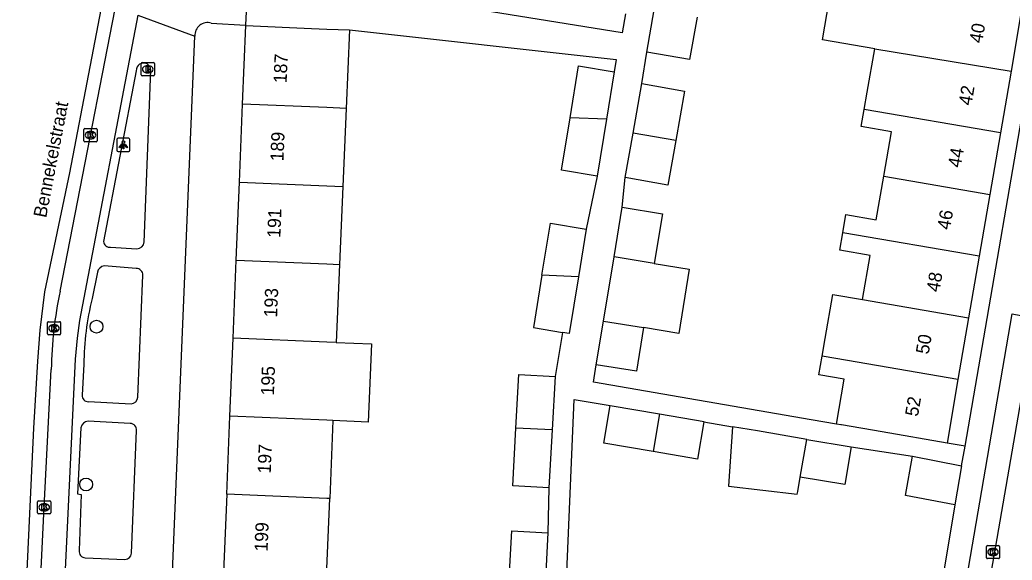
# Model space of a CAD drawing. Extents: x 159822 to 160765, y 380693 to 381634.
# Drawn here: x 159976.7 to 160052.1, y 380898.7 to 380939.7 of the extents above; entities that cross this region are included whole.
import ezdxf

# ---------------------------------------------------------------- set-up
doc = ezdxf.new("R2010")
doc.units = 0
for name, color, linetype in [('IMGEO_Boom', 7, 'Continuous'), ('IMGEO_Brandkraan', 7, 'Continuous'), ('IMGEO_Kolk', 7, 'Continuous'), ('IMGEO_Lichtpunt', 7, 'Continuous'), ('IMGEO_Muur', 7, 'Continuous'), ('IMGEO_Openbare_ruimte_label', 7, 'Continuous'), ('IMGEO_Pand', 7, 'Continuous'), ('IMGEO_Pand_nummerreeks', 7, 'Continuous'), ('IMGEO_Rijbaan_lokaal_gesloten', 7, 'Continuous'), ('IMGEO_Rijbaan_lokaal_open', 7, 'Continuous'), ('IMGEO_Voetpad_open', 7, 'Continuous')]:
    doc.layers.add(name, color=color, linetype=linetype)

msp = doc.modelspace()

# ---------------------------------------------------------------- linework, layer by layer
at = {"layer": 'IMGEO_Boom'}
for centre in [(159982.512, 380916.433), (159981.722, 380904.448)]:
    msp.add_circle(centre, 0.489, dxfattribs=at)
at = {"layer": 'IMGEO_Brandkraan'}
for p, q in [((159985.98, 380936.481), (159986.832, 380936.481)), ((159985.905, 380935.555), (159985.905, 380936.407)), ((159986.393, 380936.261), (159986.418, 380936.261)), ((159986.906, 380936.407), (159986.906, 380935.555)), ((159986.832, 380935.481), (159985.98, 380935.481)), ((159986.416, 380935.701), (159986.391, 380935.701))]:
    msp.add_line(p, q, dxfattribs=at)
for points in [[(159985.98, 380936.481), (159986.832, 380936.481)], [(159985.905, 380935.555), (159985.905, 380936.407)], [(159986.253, 380936.181), (159986.253, 380935.781), (159986.466, 380935.781)], [(159986.484, 380936.181), (159986.253, 380936.181)], [(159986.432, 380936.1), (159986.378, 380936.1), (159986.378, 380936.024)], [(159986.378, 380936.024), (159986.431, 380936.024)], [(159986.44, 380935.948), (159986.378, 380935.948), (159986.378, 380935.867)], [(159986.378, 380935.867), (159986.44, 380935.867)], [(159986.906, 380936.407), (159986.906, 380935.555)], [(159986.832, 380935.481), (159985.98, 380935.481)]]:
    msp.add_lwpolyline(points, dxfattribs=at)
for centre, radius, start, end in [((159985.982, 380936.405), 0.0765, 91.55205, 178.44795), ((159985.982, 380936.405), 0.0765, 91.55205, 178.44795), ((159986.83, 380936.405), 0.0765, 1.55205, 88.44795), ((159986.83, 380936.405), 0.0765, 1.55205, 88.44795), ((159986.433, 380936.062), 0.0379, 267.82845, 90.93552), ((159986.441, 380935.907), 0.0404, 269.87594, 90.50774), ((159986.472, 380936.032), 0.251, 268.66757, 293.53466), ((159986.488, 380936.036), 0.145, 59.4692, 91.53667), ((159986.513, 380936.083), 0.0922, 285.51372, 58.15012), ((159986.518, 380935.891), 0.105, 301.31148, 78.98903), ((159985.982, 380935.557), 0.0765, 181.55205, 268.44795), ((159985.982, 380935.557), 0.0765, 181.55205, 268.44795), ((159986.83, 380935.557), 0.0765, 271.55205, 358.44795), ((159986.83, 380935.557), 0.0765, 271.55205, 358.44795)]:
    msp.add_arc(centre, radius, start, end, dxfattribs=at)
for centre, major_axis, ratio, start_param, end_param in [((159986.392, 380935.981), (-0.387, 0.002), 0.722429, 4.712389, 7.853982), ((159986.417, 380935.981), (-0.39, 0.002), 0.717154, 1.570796, 4.712389)]:
    msp.add_ellipse(centre, major_axis=major_axis, ratio=ratio, start_param=start_param, end_param=end_param, dxfattribs=at)
at = {"layer": 'IMGEO_Kolk'}
for p, q in [((159981.557, 380930.55), (159981.557, 380931.402)), ((159981.632, 380931.476), (159982.484, 380931.476)), ((159982.045, 380931.256), (159982.07, 380931.256)), ((159982.558, 380931.402), (159982.558, 380930.55)), ((159982.484, 380930.476), (159981.632, 380930.476)), ((159982.068, 380930.696), (159982.043, 380930.696)), ((159978.785, 380915.883), (159978.785, 380916.735)), ((159978.86, 380916.809), (159979.712, 380916.809)), ((159979.273, 380916.589), (159979.298, 380916.589)), ((159979.786, 380916.735), (159979.786, 380915.883)), ((159979.712, 380915.809), (159978.86, 380915.809)), ((159979.296, 380916.029), (159979.271, 380916.029)), ((159978.04, 380902.287), (159978.04, 380903.139)), ((159978.115, 380903.213), (159978.967, 380903.213)), ((159978.528, 380902.993), (159978.553, 380902.993)), ((159979.041, 380903.139), (159979.041, 380902.287)), ((159978.967, 380902.213), (159978.115, 380902.213)), ((159978.551, 380902.433), (159978.526, 380902.433)), ((160050.117, 380898.887), (160050.117, 380899.739)), ((160050.192, 380899.813), (160051.044, 380899.813)), ((160050.605, 380899.593), (160050.63, 380899.593)), ((160051.118, 380899.739), (160051.118, 380898.887)), ((160051.044, 380898.813), (160050.192, 380898.813)), ((160050.628, 380899.033), (160050.603, 380899.033))]:
    msp.add_line(p, q, dxfattribs=at)
for points in [[(159981.557, 380930.55), (159981.557, 380931.402)], [(159981.632, 380931.476), (159982.484, 380931.476)], [(159982.558, 380931.402), (159982.558, 380930.55)], [(159982.484, 380930.476), (159981.632, 380930.476)], [(159981.878, 380931.176), (159982.001, 380931.176), (159982.001, 380931.025), (159982.131, 380931.176), (159982.295, 380931.176), (159982.149, 380931.025), (159982.302, 380930.776), (159982.15, 380930.776), (159982.065, 380930.94), (159982.001, 380930.873), (159982.001, 380930.776), (159981.878, 380930.776), (159981.878, 380931.176)], [(159978.785, 380915.883), (159978.785, 380916.735)], [(159978.86, 380916.809), (159979.712, 380916.809)], [(159979.106, 380916.509), (159979.229, 380916.509), (159979.229, 380916.358), (159979.359, 380916.509), (159979.523, 380916.509), (159979.377, 380916.358), (159979.53, 380916.109), (159979.378, 380916.109), (159979.293, 380916.273), (159979.229, 380916.206), (159979.229, 380916.109), (159979.106, 380916.109), (159979.106, 380916.509)], [(159979.786, 380916.735), (159979.786, 380915.883)], [(159979.712, 380915.809), (159978.86, 380915.809)], [(159978.04, 380902.287), (159978.04, 380903.139)], [(159978.115, 380903.213), (159978.967, 380903.213)], [(159978.361, 380902.913), (159978.484, 380902.913), (159978.484, 380902.762), (159978.614, 380902.913), (159978.778, 380902.913), (159978.632, 380902.762), (159978.785, 380902.513), (159978.633, 380902.513), (159978.548, 380902.677), (159978.484, 380902.61), (159978.484, 380902.513), (159978.361, 380902.513), (159978.361, 380902.913)], [(159979.041, 380903.139), (159979.041, 380902.287)], [(159978.967, 380902.213), (159978.115, 380902.213)], [(160050.117, 380898.887), (160050.117, 380899.739)], [(160050.192, 380899.813), (160051.044, 380899.813)], [(160051.118, 380899.739), (160051.118, 380898.887)], [(160051.044, 380898.813), (160050.192, 380898.813)], [(160050.438, 380899.513), (160050.561, 380899.513), (160050.561, 380899.362), (160050.691, 380899.513), (160050.855, 380899.513), (160050.709, 380899.362), (160050.862, 380899.113), (160050.71, 380899.113), (160050.625, 380899.277), (160050.561, 380899.21), (160050.561, 380899.113), (160050.438, 380899.113), (160050.438, 380899.513)]]:
    msp.add_lwpolyline(points, dxfattribs=at)
for centre, start, end in [((159981.634, 380931.4), 91.55205, 178.44795), ((159981.634, 380931.4), 91.55205, 178.44795), ((159982.482, 380931.4), 1.55205, 88.44795), ((159982.482, 380931.4), 1.55205, 88.44795), ((159981.634, 380930.552), 181.55205, 268.44795), ((159981.634, 380930.552), 181.55205, 268.44795), ((159982.482, 380930.552), 271.55205, 358.44795), ((159982.482, 380930.552), 271.55205, 358.44795), ((159978.862, 380916.733), 91.55205, 178.44795), ((159978.862, 380916.733), 91.55205, 178.44795), ((159979.71, 380916.733), 1.55205, 88.44795), ((159979.71, 380916.733), 1.55205, 88.44795), ((159978.862, 380915.885), 181.55205, 268.44795), ((159978.862, 380915.885), 181.55205, 268.44795), ((159979.71, 380915.885), 271.55205, 358.44795), ((159979.71, 380915.885), 271.55205, 358.44795), ((159978.117, 380903.137), 91.55205, 178.44795), ((159978.117, 380903.137), 91.55205, 178.44795), ((159978.965, 380903.137), 1.55205, 88.44795), ((159978.965, 380903.137), 1.55205, 88.44795), ((159978.117, 380902.289), 181.55205, 268.44795), ((159978.117, 380902.289), 181.55205, 268.44795), ((159978.965, 380902.289), 271.55205, 358.44795), ((159978.965, 380902.289), 271.55205, 358.44795), ((160050.194, 380899.737), 91.55205, 178.44795), ((160050.194, 380899.737), 91.55205, 178.44795), ((160051.042, 380899.737), 1.55205, 88.44795), ((160051.042, 380899.737), 1.55205, 88.44795), ((160050.194, 380898.889), 181.55205, 268.44795), ((160050.194, 380898.889), 181.55205, 268.44795), ((160051.042, 380898.889), 271.55205, 358.44795), ((160051.042, 380898.889), 271.55205, 358.44795)]:
    msp.add_arc(centre, 0.0765, start, end, dxfattribs=at)
for centre, major_axis, ratio, start_param, end_param in [((159982.044, 380930.976), (-0.387, 0.002), 0.722429, 4.712389, 7.853982), ((159982.069, 380930.976), (-0.39, 0.002), 0.717154, 1.570796, 4.712389), ((159979.272, 380916.309), (-0.387, 0.002), 0.722429, 4.712389, 7.853982), ((159979.297, 380916.309), (-0.39, 0.002), 0.717154, 1.570796, 4.712389), ((159978.527, 380902.713), (-0.387, 0.002), 0.722429, 4.712389, 7.853982), ((159978.552, 380902.713), (-0.39, 0.002), 0.717154, 1.570796, 4.712389), ((160050.604, 380899.313), (-0.387, 0.002), 0.722429, 4.712389, 7.853982), ((160050.629, 380899.313), (-0.39, 0.002), 0.717154, 1.570796, 4.712389)]:
    msp.add_ellipse(centre, major_axis=major_axis, ratio=ratio, start_param=start_param, end_param=end_param, dxfattribs=at)
at = {"layer": 'IMGEO_Lichtpunt'}
for p, q in [((159984.056, 380930.639), (159984.056, 380929.832)), ((159984.056, 380930.639), (159984.056, 380929.832)), ((159984.958, 380930.734), (159984.15, 380930.734)), ((159984.958, 380930.734), (159984.15, 380930.734)), ((159985.052, 380929.832), (159985.052, 380930.639)), ((159985.052, 380929.832), (159985.052, 380930.639)), ((159984.15, 380929.738), (159984.958, 380929.738)), ((159984.15, 380929.738), (159984.958, 380929.738))]:
    msp.add_line(p, q, dxfattribs=at)
for points in [[(159984.43, 380930.303), (159984.469, 380930.275), (159984.281, 380930.013), (159984.243, 380930.04), (159984.43, 380930.303)], [(159984.532, 380930.255), (159984.579, 380930.255), (159984.579, 380929.933), (159984.532, 380929.933), (159984.532, 380930.255)], [(159984.642, 380930.275), (159984.68, 380930.302), (159984.867, 380930.04), (159984.828, 380930.012), (159984.642, 380930.275)]]:
    msp.add_lwpolyline(points, dxfattribs=at)
msp.add_circle((159984.555, 380930.437), 0.0994, dxfattribs=at)
for centre, start, end in [((159984.15, 380930.639), 90, 180), ((159984.15, 380930.639), 90, 180), ((159984.958, 380930.639), 0, 90), ((159984.958, 380930.639), 0, 90), ((159984.15, 380929.832), 180, 270), ((159984.15, 380929.832), 180, 270), ((159984.958, 380929.832), 270, 0), ((159984.958, 380929.832), 270, 360)]:
    msp.add_arc(centre, 0.0946, start, end, dxfattribs=at)
at = {"layer": 'IMGEO_Muur'}
msp.add_lwpolyline([(160047.716, 380902.893), (160046.395, 380894.967)], dxfattribs=at)
at = {"layer": 'IMGEO_Pand'}
for points in [[(160041.642, 380937.522), (160037.652, 380938.209), (160038.497, 380943.123)], [(160024.321, 380937.281), (160024.885, 380940.491)], [(160052.817, 380940.659), (160051.986, 380935.827)], [(160028.132, 380939.932), (160027.566, 380936.711), (160024.321, 380937.281)], [(159993.606, 380933.333), (159993.849, 380939.291)], [(159993.849, 380939.291), (159998.845, 380939.081), (160000, 380939.033), (160001.721, 380938.961)], [(160001.721, 380938.961), (160001.471, 380933.002)], [(160040.838, 380932.925), (160041.063, 380934.231), (160041.642, 380937.522)], [(160041.642, 380937.522), (160051.986, 380935.827)], [(160018.483, 380932.292), (160019.125, 380936.233), (160021.833, 380935.792)], [(160021.833, 380935.792), (160021.244, 380932.176)], [(160051.986, 380935.827), (160051.18, 380931.145)], [(160023.276, 380931.128), (160023.94, 380934.894)], [(160023.94, 380934.894), (160027.176, 380934.323), (160026.514, 380930.57)], [(159993.365, 380927.407), (159993.606, 380933.333)], [(160001.471, 380933.002), (160000, 380933.064), (159993.606, 380933.333)], [(160001.471, 380933.002), (160001.222, 380927.077)], [(160042.316, 380927.851), (160042.896, 380931.227), (160040.614, 380931.62), (160040.838, 380932.925)], [(160051.18, 380931.145), (160040.838, 380932.925)], [(160020.542, 380927.869), (160017.834, 380928.311), (160018.483, 380932.292)], [(160021.244, 380932.176), (160018.483, 380932.292)], [(160021.244, 380932.176), (160020.542, 380927.869)], [(160022.68, 380927.752), (160023.276, 380931.128)], [(160026.514, 380930.57), (160025.916, 380927.181), (160022.68, 380927.752)], [(160026.514, 380930.57), (160023.276, 380931.128)], [(160051.18, 380931.145), (160050.375, 380926.464)], [(160039.207, 380923.566), (160039.446, 380924.952), (160041.749, 380924.556), (160042.316, 380927.851)], [(160042.316, 380927.851), (160050.375, 380926.464)], [(159993.124, 380921.482), (159993.365, 380927.407)], [(159993.365, 380927.407), (160000, 380927.128), (160001.222, 380927.077)], [(160001.222, 380927.077), (160000.973, 380921.152)], [(160050.375, 380926.464), (160049.569, 380921.783)], [(160021.827, 380921.737), (160022.445, 380925.498)], [(160022.445, 380925.498), (160025.504, 380924.996), (160024.886, 380921.234)], [(160016.349, 380920.339), (160016.992, 380924.28), (160019.706, 380923.838)], [(160019.706, 380923.838), (160019.117, 380920.223)], [(160040.701, 380918.489), (160041.279, 380921.846), (160038.979, 380922.242), (160039.207, 380923.566)], [(160049.569, 380921.783), (160039.207, 380923.566)], [(159992.883, 380915.558), (159993.124, 380921.482)], [(159993.124, 380921.482), (160000, 380921.193), (160000.973, 380921.152)], [(160021.026, 380916.86), (160021.827, 380921.737)], [(160024.886, 380921.234), (160021.827, 380921.737)], [(160049.569, 380921.783), (160048.764, 380917.102)], [(160000.973, 380921.152), (160000.724, 380915.228)], [(160024.886, 380921.234), (160027.543, 380920.798), (160026.742, 380915.921), (160024.078, 380916.358)], [(160016.349, 380920.339), (160015.701, 380916.358), (160017.901, 380915.999)], [(160019.117, 380920.223), (160016.349, 380920.339)], [(160019.117, 380920.223), (160018.415, 380915.915), (160017.901, 380915.999)], [(160037.634, 380914.197), (160037.863, 380915.529), (160038.439, 380918.878), (160040.701, 380918.489)], [(160040.701, 380918.489), (160048.764, 380917.102)], [(160048.764, 380917.102), (160047.958, 380912.42)], [(160020.481, 380913.541), (160021.026, 380916.86)], [(160024.078, 380916.358), (160023.533, 380913.039), (160020.481, 380913.541)], [(160021.026, 380916.86), (160024.078, 380916.358)], [(159992.642, 380909.632), (159992.883, 380915.558)], [(160000.724, 380915.228), (160000, 380915.259), (159992.883, 380915.558)], [(160000.724, 380915.228), (160003.403, 380915.115), (160003.155, 380909.19), (160000.476, 380909.303)], [(160038.729, 380909.033), (160039.314, 380912.433), (160037.387, 380912.765), (160037.634, 380914.197)], [(160047.958, 380912.42), (160039.561, 380913.865), (160037.634, 380914.197)], [(160014.376, 380908.716), (160014.603, 380912.79), (160017.352, 380912.638)], [(160017.352, 380912.638), (160017.128, 380908.6)], [(160047.958, 380912.42), (160047.127, 380907.588)], [(160024.796, 380906.939), (160021.055, 380907.575), (160021.542, 380910.439)], [(160021.542, 380910.439), (160025.287, 380909.803)], [(159992.4, 380903.707), (159992.642, 380909.632)], [(160000.476, 380909.303), (160000, 380909.323), (159992.642, 380909.632)], [(160025.287, 380909.803), (160024.796, 380906.939)], [(160025.287, 380909.803), (160028.665, 380909.229), (160028.66, 380909.202)], [(160000.476, 380909.303), (160000.227, 380903.378)], [(160016.883, 380904.187), (160014.133, 380904.34), (160014.376, 380908.716)], [(160017.128, 380908.6), (160014.376, 380908.716)], [(160017.128, 380908.6), (160016.883, 380904.187)], [(160028.66, 380909.202), (160028.178, 380906.365), (160024.796, 380906.939)], [(160030.834, 380908.832), (160030.518, 380904.313), (160035.752, 380903.707), (160035.786, 380903.905), (160035.975, 380905.01)], [(160036.466, 380907.874), (160032.721, 380908.51), (160030.834, 380908.832)], [(160047.127, 380907.588), (160042.2, 380908.436), (160039.114, 380908.967), (160039.063, 380908.976), (160038.729, 380909.033)], [(160035.975, 380905.01), (160036.466, 380907.874)], [(160036.466, 380907.874), (160039.844, 380907.3)], [(160039.844, 380907.3), (160039.357, 380904.436), (160035.975, 380905.01)], [(160047.716, 380902.893), (160043.978, 380903.602), (160044.492, 380906.588)], [(160044.492, 380906.588), (160048.235, 380905.865)], [(160048.235, 380905.865), (160047.716, 380902.893)], [(159992.4, 380903.707), (159992.159, 380897.782)], [(160000.227, 380903.378), (160000, 380903.388), (159992.4, 380903.707)], [(159999.978, 380897.453), (160000.227, 380903.378)], [(160013.833, 380896.854), (160014.06, 380900.928), (160016.809, 380900.776)], [(160016.809, 380900.776), (160016.585, 380896.738)]]:
    msp.add_lwpolyline(points, dxfattribs=at)
at = {"layer": 'IMGEO_Rijbaan_lokaal_gesloten'}
for points in [[(159976.688, 380885.998), (159977.755, 380908.712), (159978.063, 380913.802), (159978.238, 380916.172), (159978.589, 380919.068), (159980.475, 380928.108), (159986.222, 380958.079), (159992.802, 380991.912), (159994.85, 381002.624)], [(159979.755, 380919.128), (159985.238, 380947.361), (159988.714, 380965.432), (159995.013, 380997.952), (159995.413, 381000), (159995.896, 381002.419)], [(159977.782, 380886.58), (159977.809, 380887.635), (159978.535, 380902.714), (159979.078, 380913.171)]]:
    msp.add_lwpolyline(points, dxfattribs=at)
msp.add_arc((160008.423, 380912.853), 29.347, 167.65355, 179.37901, dxfattribs=at)
at = {"layer": 'IMGEO_Rijbaan_lokaal_open'}
msp.add_lwpolyline([(160050.041, 380893.234), (160050.388, 380897.134), (160053.902, 380917.466)], dxfattribs=at)
at = {"layer": 'IMGEO_Voetpad_open'}
for points in [[(159994.029, 380943.495), (159993.833, 380939.315)], [(160022.708, 380940.194), (160022.444, 380938.747), (160001.964, 380942.063)], [(160048.492, 380907.352), (160054.211, 380940.418)], [(159985.64, 380940.095), (159981.221, 380916.901), (159981.038, 380915.562), (159980.898, 380913.955), (159979.758, 380889.983), (159979.717, 380889.371)], [(159985.64, 380940.095), (159989.985, 380938.498)], [(159991.229, 380939.491), (159993.833, 380939.315)], [(159993.833, 380939.315), (159993.849, 380939.291)], [(160001.721, 380938.961), (160021.986, 380936.732), (160021.833, 380935.792)], [(159987.614, 380882.024), (159989.985, 380938.498)], [(160023.94, 380934.894), (160024.321, 380937.281)], [(159985.525, 380935.867), (159983.05, 380922.895)], [(159986.131, 380922.86), (159986.648, 380935.903)], [(160020.542, 380927.869), (160019.706, 380923.838)], [(160022.445, 380925.498), (160022.68, 380927.752)], [(159983.574, 380922.458), (159985.581, 380922.347)], [(159985.528, 380920.856), (159983.094, 380921.041)], [(159982.582, 380920.558), (159982.18, 380918.565)], [(159985.645, 380911.087), (159986.031, 380920.346)], [(160048.475, 380896.479), (160052.085, 380917.399), (160053.4, 380917.161)], [(160017.901, 380915.999), (160017.352, 380912.638)], [(159981.558, 380913.572), (159981.432, 380911.222)], [(160038.729, 380909.033), (160036.802, 380909.365), (160020.263, 380912.212), (160020.481, 380913.541)], [(160018.244, 380897.786), (160018.787, 380910.907), (160021.542, 380910.439)], [(159981.899, 380910.735), (159985.136, 380910.581)], [(159981.325, 380908.752), (159981.071, 380903.732), (159981.358, 380903.696), (159981.192, 380899.429)], [(159985.078, 380909.081), (159981.884, 380909.251)], [(160028.66, 380909.202), (160030.834, 380908.832)], [(159985.177, 380899.224), (159985.553, 380908.539)], [(160039.844, 380907.3), (160044.492, 380906.588)], [(160048.492, 380907.352), (160047.127, 380907.588)], [(160048.235, 380905.865), (160048.492, 380907.352)], [(160016.883, 380904.187), (160016.809, 380900.776)], [(160047.716, 380902.893), (160046.395, 380894.967)], [(159981.658, 380898.886), (159984.668, 380898.747)]]:
    msp.add_lwpolyline(points, dxfattribs=at)
for centre, radius, start, end in [((159990.959, 380938.554), 0.975, 73.90467, 183.29127), ((159986.086, 380935.888), 0.562, 1.58019, 182.09202), ((159983.519, 380922.925), 0.47, 183.66418, 276.68168), ((159985.588, 380922.891), 0.544, 269.23606, 356.77694), ((159983.163, 380920.455), 0.59, 96.73904, 169.92205), ((159985.527, 380920.352), 0.504, 359.27598, 89.93219), ((160001.893, 380913.574), 20.335, 165.79241, 180.00558), ((159981.873, 380911.178), 0.444, 174.27756, 273.32045), ((159985.115, 380911.111), 0.531, 272.30245, 357.35886), ((159981.899, 380908.672), 0.58, 91.47524, 172.03314), ((159985.067, 380908.592), 0.489, 353.76744, 88.69416), ((159981.673, 380899.37), 0.484, 173.03059, 268.24148), ((159984.657, 380899.269), 0.522, 271.19167, 355.09064)]:
    msp.add_arc(centre, radius, start, end, dxfattribs=at)

# ---------------------------------------------------------------- texts
at = {"layer": 'IMGEO_Openbare_ruimte_label'}
msp.add_text('Bennekelstraat', height=1, rotation=79.10582, dxfattribs=at).set_placement((159978.687, 380924.654))
at = {"layer": 'IMGEO_Pand_nummerreeks'}
for s, rotation, p in [('40', 80.23761, (160049.788, 380937.914)), ('187', 87.66891, (159996.954, 380934.906)), ('42', 80.23761, (160048.974, 380933.183)), ('189', 87.66891, (159996.713, 380928.977)), ('44', 80.23761, (160048.161, 380928.462)), ('191', 87.66891, (159996.475, 380923.162)), ('46', 80.23761, (160047.348, 380923.737)), ('48', 80.23761, (160046.536, 380919.016)), ('193', 87.66891, (159996.23, 380917.118)), ('50', 80.23701, (160045.723, 380914.291)), ('195', 87.66827, (159995.987, 380911.189)), ('52', 80.23701, (160044.909, 380909.561)), ('197', 87.66891, (159995.747, 380905.26)), ('199', 87.66827, (159995.505, 380899.33))]:
    msp.add_text(s, height=1, rotation=rotation, dxfattribs=at).set_placement(p)

doc.saveas('drawing.dxf')
